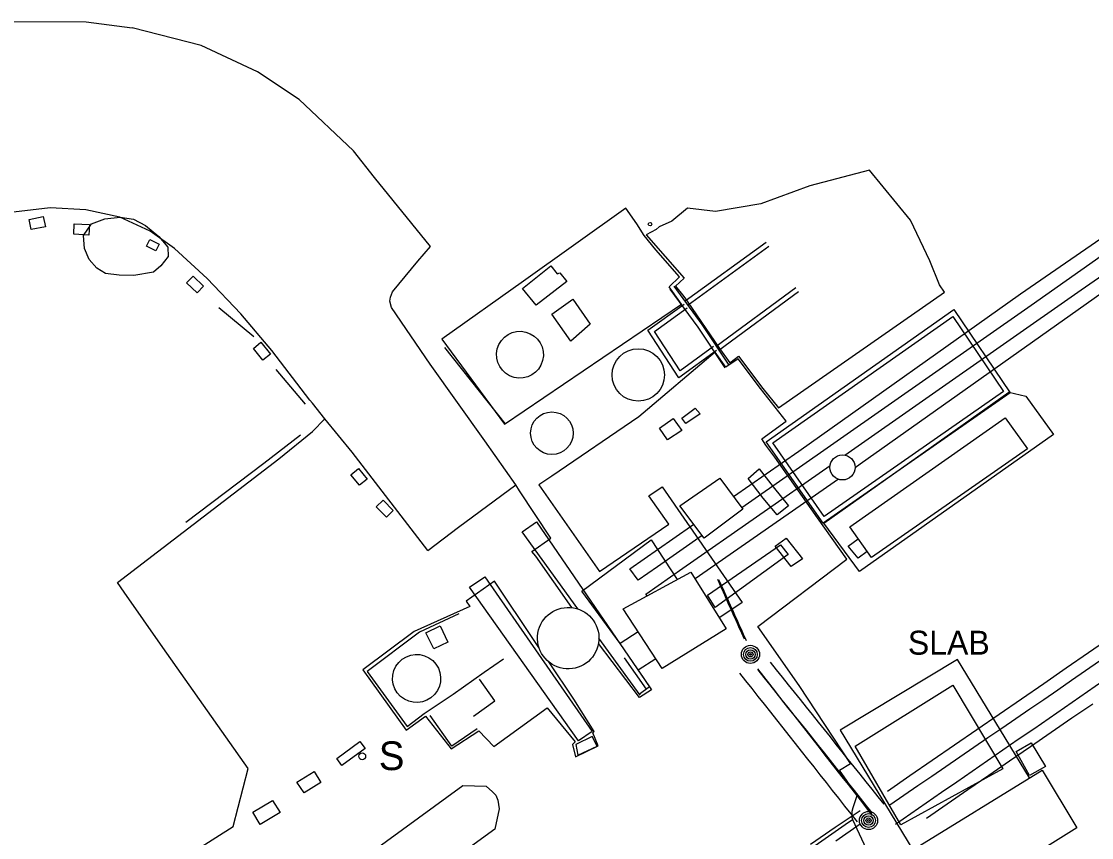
# Model space of a CAD drawing. Extents: x 368532 to 392481, y 10654822 to 10676899.
# Drawn here: x 371159.6 to 371383.2, y 10674457.3 to 10674627.9 of the extents above; entities that cross this region are included whole.
import ezdxf

# ---------------------------------------------------------------- set-up
doc = ezdxf.new("R2010")
doc.units = 0
for name, color, linetype in [('p_Catenary', 7, 'Continuous'), ('p_dtm retaining wall', 7, 'Continuous'), ('p_dtm slab', 7, 'Continuous'), ('p_road - paved curb', 7, 'Continuous'), ('p_road conc barrier', 7, 'Continuous'), ('p_structure building', 7, 'Continuous'), ('p_structure sign', 7, 'Continuous'), ('p_structure stairs', 7, 'Continuous'), ('p_structure tank', 7, 'Continuous'), ('p_structure unidentified', 7, 'Continuous'), ('p_structure wall', 7, 'Continuous'), ('p_utility general pole', 7, 'Continuous'), ('p_veg woods', 7, 'Continuous')]:
    doc.layers.add(name, color=color, linetype=linetype)

msp = doc.modelspace()

# ---------------------------------------------------------------- linework, layer by layer
at = {"layer": 'p_Catenary'}
for points in [[(371310.66, 10674498.74), (371310.36, 10674499.39), (371310.07, 10674500.05), (371309.77, 10674500.71), (371309.48, 10674501.37), (371309.18, 10674502.02), (371308.88, 10674502.68), (371308.59, 10674503.34), (371308.29, 10674504), (371308, 10674504.65), (371307.7, 10674505.31), (371307.41, 10674505.97), (371307.11, 10674506.63), (371306.82, 10674507.28), (371306.52, 10674507.94), (371306.23, 10674508.6), (371305.93, 10674509.26), (371305.64, 10674509.91), (371305.34, 10674510.57), (371305.05, 10674511.23)], [(371311.08, 10674498.4), (371310.78, 10674499.07), (371310.47, 10674499.74), (371310.17, 10674500.42), (371309.87, 10674501.09), (371309.57, 10674501.76), (371309.26, 10674502.43), (371308.96, 10674503.1), (371308.66, 10674503.77), (371308.35, 10674504.44), (371308.05, 10674505.11), (371307.75, 10674505.78), (371307.44, 10674506.45), (371307.14, 10674507.12), (371306.84, 10674507.79), (371306.54, 10674508.46), (371306.23, 10674509.13), (371305.93, 10674509.8), (371305.63, 10674510.47), (371305.32, 10674511.14)], [(371342.17, 10674460.13), (371345.38, 10674462.34), (371348.59, 10674464.56), (371351.81, 10674466.77), (371355.02, 10674468.98), (371358.23, 10674471.2), (371361.44, 10674473.41), (371364.65, 10674475.63), (371367.86, 10674477.84), (371371.08, 10674480.05), (371374.29, 10674482.27), (371377.5, 10674484.48), (371380.71, 10674486.69), (371383.92, 10674488.91), (371387.13, 10674491.12), (371390.34, 10674493.34), (371393.56, 10674495.55), (371396.77, 10674497.76), (371399.98, 10674499.98), (371403.19, 10674502.19)], [(371340.52, 10674467.03), (371345.18, 10674470.24), (371349.85, 10674473.46), (371354.52, 10674476.67), (371359.18, 10674479.88), (371363.85, 10674483.1), (371368.52, 10674486.31), (371373.18, 10674489.52), (371377.85, 10674492.74), (371382.52, 10674495.95), (371387.18, 10674499.16)], [(371316.04, 10674493.93), (371317.28, 10674492.37), (371318.53, 10674490.81), (371319.78, 10674489.25), (371321.03, 10674487.69), (371322.28, 10674486.13), (371323.52, 10674484.56), (371324.77, 10674483), (371326.02, 10674481.44), (371327.27, 10674479.88), (371328.52, 10674478.32), (371329.76, 10674476.76), (371331.01, 10674475.2), (371332.26, 10674473.64), (371333.51, 10674472.08), (371334.76, 10674470.52), (371336, 10674468.96), (371337.25, 10674467.4), (371338.5, 10674465.84), (371339.75, 10674464.27)], [(371341.03, 10674464.15), (371343.95, 10674466.15), (371346.87, 10674468.16), (371349.79, 10674470.16), (371352.72, 10674472.17), (371355.64, 10674474.17), (371358.56, 10674476.17), (371361.48, 10674478.18), (371364.4, 10674480.18), (371367.33, 10674482.18), (371370.25, 10674484.19), (371373.17, 10674486.19), (371376.09, 10674488.2), (371379.01, 10674490.2), (371381.93, 10674492.2), (371384.86, 10674494.21)], [(371309.58, 10674491.69), (371310.87, 10674490.05), (371312.17, 10674488.42), (371313.46, 10674486.78), (371314.75, 10674485.15), (371316.05, 10674483.51), (371317.34, 10674481.88), (371318.64, 10674480.24), (371319.93, 10674478.61), (371321.22, 10674476.97), (371322.52, 10674475.34), (371323.81, 10674473.7), (371325.11, 10674472.07), (371326.4, 10674470.43), (371327.69, 10674468.79), (371328.99, 10674467.16), (371330.28, 10674465.52), (371331.58, 10674463.89), (371332.87, 10674462.25), (371334.16, 10674460.62)], [(371313.37, 10674492.57), (371314.63, 10674490.96), (371315.89, 10674489.35), (371317.15, 10674487.73), (371318.41, 10674486.12), (371319.67, 10674484.51), (371320.93, 10674482.9), (371322.19, 10674481.28), (371323.46, 10674479.67), (371324.72, 10674478.06), (371325.98, 10674476.44), (371327.24, 10674474.83), (371328.5, 10674473.22), (371329.76, 10674471.61), (371331.02, 10674469.99), (371332.28, 10674468.38), (371333.54, 10674466.77), (371334.8, 10674465.16), (371336.06, 10674463.54), (371337.32, 10674461.93)], [(371313.44, 10674492.34), (371314.7, 10674490.76), (371315.96, 10674489.19), (371317.22, 10674487.61), (371318.48, 10674486.03), (371319.73, 10674484.46), (371320.99, 10674482.88), (371322.25, 10674481.3), (371323.51, 10674479.73), (371324.77, 10674478.15), (371326.03, 10674476.57), (371327.28, 10674475), (371328.54, 10674473.42), (371329.8, 10674471.84), (371331.06, 10674470.27), (371332.32, 10674468.69), (371333.57, 10674467.11), (371334.83, 10674465.54), (371336.09, 10674463.96), (371337.35, 10674462.38)], [(371348.66, 10674461.33), (371353, 10674464.32), (371357.35, 10674467.32), (371361.69, 10674470.31), (371366.04, 10674473.31), (371370.38, 10674476.3), (371374.72, 10674479.3), (371379.07, 10674482.29), (371383.41, 10674485.28)], [(371324.41, 10674455.94), (371329.61, 10674459.46), (371334.81, 10674462.99)], [(371334.83, 10674460.09), (371329.73, 10674456.55)]]:
    msp.add_lwpolyline(points, dxfattribs=at)
at = {"layer": 'p_dtm retaining wall'}
for p, q in [((371250.97, 10674504.04), (371242.73, 10674500.26)), ((371242.73, 10674500.26), (371231.8, 10674492.04)), ((371256.27, 10674491.89), (371260.32, 10674494.65)), ((371231.8, 10674492.04), (371240.16, 10674480.54)), ((371249.77, 10674487.27), (371256.27, 10674491.89)), ((371258.47, 10674485.88), (371255.27, 10674490.39)), ((371243.75, 10674483.24), (371249.77, 10674487.27)), ((371254, 10674482.64), (371258.47, 10674485.88)), ((371240.16, 10674480.54), (371243.75, 10674483.24)), ((371249.52, 10674476.37), (371244.97, 10674482.84)), ((371254.76, 10674480.02), (371249.52, 10674476.37))]:
    msp.add_line(p, q, dxfattribs=at)
at = {"layer": 'p_dtm slab'}
for p, q in [((371336.74, 10674596.79), (371324.3, 10674593.49)), ((371345.32, 10674586.33), (371336.74, 10674596.79)), ((371324.3, 10674593.49), (371314.06, 10674589.71)), ((371314.06, 10674589.71), (371304.57, 10674588.12)), ((371285.86, 10674588.81), (371264.5, 10674573.55)), ((371288.15, 10674585.57), (371285.86, 10674588.81)), ((371298.72, 10674588.8), (371295.46, 10674586.14)), ((371304.57, 10674588.12), (371298.72, 10674588.8)), ((371289.71, 10674583.09), (371288.15, 10674585.57)), ((371295.46, 10674586.14), (371292.79, 10674584.96)), ((371349.39, 10674577.83), (371345.32, 10674586.33)), ((371292.11, 10674580.1), (371289.71, 10674583.09)), ((371292.22, 10674584.35), (371290.11, 10674583.26)), ((371290.11, 10674583.26), (371298.03, 10674574.2)), ((371292.79, 10674584.96), (371292.22, 10674584.35)), ((371297.04, 10674574.47), (371292.11, 10674580.1)), ((371351.43, 10674572.78), (371349.39, 10674577.83)), ((371294.9, 10674572.38), (371297.04, 10674574.47)), ((371298.03, 10674574.2), (371296.24, 10674572.51)), ((371264.5, 10674573.55), (371247.41, 10674561.48)), ((371297.51, 10674568.78), (371294.9, 10674572.38)), ((371296.24, 10674572.51), (371297.98, 10674570.34)), ((371352.42, 10674571.3), (371351.43, 10674572.78)), ((371297.98, 10674570.34), (371298.8, 10674569.21)), ((371317.73, 10674547.11), (371352.42, 10674571.3)), ((371260.51, 10674543.69), (371297.51, 10674568.78)), ((371298.8, 10674569.21), (371305.31, 10674559.7)), ((371247.41, 10674561.48), (371260.51, 10674543.69)), ((371304.52, 10674558.74), (371288.6, 10674545.25)), ((371306.73, 10674555.62), (371304.52, 10674558.74)), ((371305.31, 10674559.7), (371307.58, 10674556.5)), ((371309.33, 10674557.36), (371306.73, 10674555.62)), ((371307.58, 10674556.5), (371309.4, 10674557.92)), ((371313.99, 10674551.14), (371309.33, 10674557.36)), ((371309.4, 10674557.92), (371314.51, 10674551.11)), ((371319.39, 10674544.35), (371313.99, 10674551.14)), ((371314.51, 10674551.11), (371317.73, 10674547.11)), ((371327.24, 10674522.97), (371365.88, 10674550.4)), ((371365.88, 10674550.4), (371369.45, 10674549.51)), ((371369.45, 10674549.51), (371375.21, 10674541.53)), ((371220.36, 10674542.17), (371222.93, 10674544.81)), ((371288.6, 10674545.25), (371270.41, 10674532.81)), ((371314.29, 10674540.64), (371319.39, 10674544.35)), ((371213.33, 10674536.44), (371220.36, 10674542.17)), ((371315.11, 10674539.3), (371314.29, 10674540.64)), ((371375.21, 10674541.53), (371334.69, 10674512.93)), ((371317.02, 10674536.8), (371315.11, 10674539.3)), ((371179.61, 10674510.6), (371213.33, 10674536.44)), ((371325.92, 10674524.15), (371317.02, 10674536.8)), ((371270.41, 10674532.81), (371267.7, 10674531.03)), ((371263.66, 10674529.79), (371262.89, 10674531.02)), ((371270.21, 10674519.9), (371263.66, 10674529.79)), ((371267.7, 10674531.03), (371280.34, 10674512.9)), ((371290.68, 10674528.73), (371293.48, 10674530.6)), ((371293.48, 10674530.6), (371310.15, 10674506.42)), ((371294.86, 10674522.82), (371290.68, 10674528.73)), ((371280.34, 10674512.9), (371294.86, 10674522.82)), ((371332.06, 10674515.5), (371325.92, 10674524.15)), ((371334.69, 10674512.93), (371327.24, 10674522.97)), ((371266.19, 10674517.1), (371270.21, 10674519.9)), ((371317.03, 10674518.21), (371319.39, 10674519.88)), ((371320.43, 10674513.96), (371317.03, 10674518.21)), ((371319.39, 10674519.88), (371322.79, 10674515.58)), ((371267.04, 10674516.09), (371266.19, 10674517.1)), ((371274.58, 10674505.35), (371267.04, 10674516.09)), ((371313.45, 10674501.4), (371332.06, 10674515.5)), ((371322.79, 10674515.58), (371320.43, 10674513.96)), ((371181.01, 10674508.55), (371179.61, 10674510.6)), ((371258.41, 10674510.91), (371252.48, 10674506.67)), ((371266.85, 10674498.3), (371258.41, 10674510.91)), ((371189.13, 10674497), (371181.01, 10674508.55)), ((371253.23, 10674505.56), (371241.6, 10674500.38)), ((371252.48, 10674506.67), (371253.23, 10674505.56)), ((371310.15, 10674506.42), (371305.53, 10674503.29)), ((371305.53, 10674503.29), (371305.39, 10674503.2)), ((371241.6, 10674500.38), (371230.87, 10674492.33)), ((371322.08, 10674489.05), (371313.45, 10674501.4)), ((371267.7, 10674497.04), (371266.85, 10674498.3)), ((371288.7, 10674486.56), (371280.15, 10674497.88)), ((371206.92, 10674471.74), (371189.13, 10674497)), ((371275.02, 10674486.2), (371269.74, 10674494.02)), ((371292.13, 10674494.65), (371288.43, 10674492.26)), ((371355.19, 10674494.51), (371330.67, 10674479.78)), ((371370.2, 10674469.78), (371355.19, 10674494.51)), ((371230.87, 10674492.33), (371239.98, 10674479.75)), ((371288.43, 10674492.26), (371291.24, 10674488.19)), ((371332.8, 10674472.77), (371322.08, 10674489.05)), ((371291.24, 10674488.19), (371288.7, 10674486.56)), ((371258.26, 10674476.33), (371269.45, 10674484.43)), ((371269.45, 10674484.43), (371275.26, 10674477.29)), ((371279.22, 10674479.46), (371275.02, 10674486.2)), ((371239.98, 10674479.75), (371244.01, 10674482.69)), ((371244.01, 10674482.69), (371249.34, 10674475.84)), ((371249.34, 10674475.84), (371255.12, 10674479.6)), ((371255.12, 10674479.6), (371258.26, 10674476.33)), ((371278.99, 10674479.2), (371279.22, 10674479.46)), ((371280.07, 10674476.48), (371278.99, 10674479.2)), ((371330.67, 10674479.78), (371345.82, 10674454.75)), ((371275.26, 10674477.29), (371274.68, 10674476.73)), ((371274.68, 10674476.73), (371275.36, 10674474.15)), ((371275.36, 10674474.15), (371280.07, 10674476.48)), ((371367.38, 10674475.27), (371370.58, 10674477.13)), ((371370.58, 10674477.13), (371373.53, 10674472.17)), ((371370.22, 10674470.27), (371367.38, 10674475.27)), ((371203.82, 10674459.62), (371206.92, 10674471.74)), ((371330.53, 10674471.38), (371332.8, 10674472.77)), ((371334.22, 10674466.07), (371330.53, 10674471.38)), ((371373.53, 10674472.17), (371370.22, 10674470.27)), ((371333.33, 10674463.61), (371334.22, 10674466.07)), ((371333.13, 10674462.8), (371333.33, 10674463.61)), ((371333.18, 10674461.35), (371333.13, 10674462.8)), ((371333.18, 10674461.35), (371333.19, 10674461.08)), ((371189.37, 10674450.52), (371203.82, 10674459.62))]:
    msp.add_line(p, q, dxfattribs=at)
at = {"layer": 'p_road - paved curb'}
for p, q in [((371155.55, 10674627.85), (371173.07, 10674627.74)), ((371173.07, 10674627.74), (371182.72, 10674626.52)), ((371197.12, 10674622.84), (371182.72, 10674626.52)), ((371208.87, 10674617.29), (371197.12, 10674622.84)), ((371217.62, 10674611.51), (371208.87, 10674617.29)), ((371228.98, 10674600.81), (371217.62, 10674611.51)), ((371233.31, 10674595.23), (371228.98, 10674600.81)), ((371245.06, 10674580.8), (371233.31, 10674595.23)), ((371165.6, 10674588.91), (371157.94, 10674587.96)), ((371173.01, 10674588.5), (371165.6, 10674588.91)), ((371180.13, 10674586.92), (371173.01, 10674588.5)), ((371186.5, 10674583.99), (371180.13, 10674586.92)), ((371191.58, 10674580.4), (371186.5, 10674583.99)), ((371242.38, 10674577.72), (371245.06, 10674580.8)), ((371198.4, 10674574.12), (371191.58, 10674580.4)), ((371237.12, 10674571.31), (371242.38, 10674577.72)), ((371205.4, 10674566.74), (371198.4, 10674574.12)), ((371236.57, 10674569.36), (371236.69, 10674570.25)), ((371236.69, 10674570.25), (371237.12, 10674571.31)), ((371236.9, 10674568.08), (371236.57, 10674569.36)), ((371244.99, 10674556.22), (371236.9, 10674568.08)), ((371211.89, 10674559.08), (371205.4, 10674566.74)), ((371219.86, 10674548.69), (371211.89, 10674559.08)), ((371256.41, 10674540.18), (371244.99, 10674556.22)), ((371220.37, 10674548.07), (371219.86, 10674548.69)), ((371222.93, 10674544.81), (371220.37, 10674548.07)), ((371228.67, 10674537.82), (371222.93, 10674544.81)), ((371262.89, 10674531.02), (371256.41, 10674540.18)), ((371244.46, 10674517.32), (371228.67, 10674537.82)), ((371250.92, 10674522.18), (371262.89, 10674531.02)), ((371244.46, 10674517.32), (371250.92, 10674522.18)), ((371316.6, 10674449.49), (371331.68, 10674460.06)), ((371331.68, 10674460.06), (371333.19, 10674461.08)), ((371333.19, 10674461.08), (371336.52, 10674454.04))]:
    msp.add_line(p, q, dxfattribs=at)
at = {"layer": 'p_road conc barrier'}
for p, q in [((371161.18, 10674586.48), (371164.14, 10674587.11)), ((371161.63, 10674584.34), (371161.18, 10674586.48)), ((371164.14, 10674587.11), (371164.6, 10674584.96)), ((371170.51, 10674583.37), (371170.62, 10674585.57)), ((371170.62, 10674585.57), (371173.78, 10674585.4)), ((371173.78, 10674585.4), (371173.66, 10674583.21)), ((371164.6, 10674584.96), (371161.63, 10674584.34)), ((371173.66, 10674583.21), (371170.51, 10674583.37)), ((371185.7, 10674580.91), (371186.39, 10674582.28)), ((371187.64, 10674579.94), (371185.7, 10674580.91)), ((371186.39, 10674582.28), (371188.32, 10674581.31)), ((371188.32, 10674581.31), (371187.64, 10674579.94)), ((371194.09, 10674573.2), (371195.45, 10674574.61)), ((371195.45, 10674574.61), (371197.62, 10674572.53)), ((371196.26, 10674571.11), (371194.09, 10674573.2)), ((371197.62, 10674572.53), (371196.26, 10674571.11)), ((371208.14, 10674561.92), (371200.79, 10674567.99)), ((371208.03, 10674559.52), (371209.62, 10674560.79)), ((371209.62, 10674560.79), (371211.59, 10674558.31)), ((371210, 10674557.04), (371208.03, 10674559.52)), ((371211.59, 10674558.31), (371210, 10674557.04)), ((371260.66, 10674543.83), (371248.04, 10674559.74)), ((371218.91, 10674547.89), (371212.78, 10674555.13)), ((371210.25, 10674535.53), (371217.89, 10674541.47)), ((371193.92, 10674523.18), (371210.25, 10674535.53)), ((371228.41, 10674533.11), (371229.98, 10674534.42)), ((371229.98, 10674534.42), (371231.8, 10674532.23)), ((371230.24, 10674530.93), (371228.41, 10674533.11)), ((371231.8, 10674532.23), (371230.24, 10674530.93)), ((371233.71, 10674526.42), (371235.12, 10674527.83)), ((371235.12, 10674527.83), (371237.26, 10674525.68)), ((371235.85, 10674524.27), (371233.71, 10674526.42)), ((371237.26, 10674525.68), (371235.85, 10674524.27)), ((371264.18, 10674521.22), (371267.16, 10674523.31)), ((371267.16, 10674523.31), (371290.82, 10674488.82)), ((371275.84, 10674505.07), (371264.18, 10674521.22)), ((371253.16, 10674509.6), (371256.42, 10674511.82)), ((371256.42, 10674511.82), (371278.82, 10674479.46)), ((371275.94, 10674477.51), (371253.16, 10674509.6)), ((371288.86, 10674487.03), (371280.24, 10674498.97)), ((371290.82, 10674488.82), (371288.63, 10674487.21)), ((371278.81, 10674478.4), (371275.38, 10674476.74)), ((371278.82, 10674479.46), (371275.98, 10674477.55)), ((371279.86, 10674476.43), (371278.81, 10674478.4)), ((371225.44, 10674473.86), (371230.3, 10674477.4)), ((371231.37, 10674475.93), (371226.51, 10674472.39)), ((371230.3, 10674477.4), (371231.37, 10674475.93)), ((371275.38, 10674476.74), (371275.8, 10674474.55)), ((371275.8, 10674474.55), (371279.86, 10674476.43)), ((371226.51, 10674472.39), (371225.44, 10674473.86))]:
    msp.add_line(p, q, dxfattribs=at)
at = {"layer": 'p_structure building'}
for points in [[(371337.16, 10674515.83), (371332.67, 10674522.24), (371365.12, 10674545.01), (371369.78, 10674538.52)], [(371302.22, 10674519.88), (371297.11, 10674526.61), (371305.47, 10674532.43), (371310.33, 10674525.93)], [(371299.47, 10674512.78), (371306.81, 10674500.9), (371293.46, 10674492.62), (371285.31, 10674505.07)], [(371247.04, 10674501.52), (371248.67, 10674498.15), (371245.72, 10674496.77), (371244.1, 10674500.09)], [(371354.18, 10674489.12), (371364.65, 10674471.68), (371343.35, 10674459.94), (371333.77, 10674476.37)], [(371353.17, 10674442.49), (371345.48, 10674454.53), (371372.87, 10674471.42), (371380.12, 10674459.37)]]:
    msp.add_lwpolyline(points, close=True, dxfattribs=at)
at = {"layer": 'p_structure sign'}
msp.add_circle((371230.78, 10674474.29), 0.713, dxfattribs=at)
at = {"layer": 'p_structure stairs'}
for p, q in [((371311.41, 10674532.36), (371313.75, 10674534.33)), ((371313.75, 10674534.33), (371316.62, 10674530.56)), ((371314.58, 10674528.24), (371311.41, 10674532.36)), ((371316.62, 10674530.56), (371319.84, 10674526.61)), ((371317.45, 10674524.75), (371314.58, 10674528.24)), ((371319.84, 10674526.61), (371317.45, 10674524.75)), ((371302.9, 10674507.99), (371318.2, 10674518.45)), ((371318.2, 10674518.45), (371319.8, 10674516.45)), ((371332.29, 10674518.23), (371334.41, 10674519.75)), ((371334.37, 10674515.69), (371332.29, 10674518.23)), ((371319.8, 10674516.45), (371304.53, 10674505.36)), ((371336.27, 10674517.1), (371334.37, 10674515.69)), ((371304.53, 10674505.36), (371302.9, 10674507.99))]:
    msp.add_line(p, q, dxfattribs=at)
at = {"layer": 'p_structure tank'}
for p, q in [((371219.12, 10674444.37), (371251.79, 10674468.21)), ((371251.79, 10674468.21), (371256.66, 10674468.03)), ((371256.66, 10674468.03), (371258.02, 10674466.88)), ((371258.02, 10674466.88), (371258.7, 10674466.18)), ((371258.7, 10674466.18), (371259.08, 10674465.09)), ((371259.08, 10674465.09), (371259.39, 10674463.28)), ((371259.39, 10674463.28), (371258.48, 10674459.03)), ((371258.48, 10674459.03), (371225.66, 10674435.48))]:
    msp.add_line(p, q, dxfattribs=at)
for centre, radius in [((371288.46, 10674553.97), 5.47), ((371270.41, 10674541.8), 4.44), ((371331.13, 10674534.65), 2.62)]:
    msp.add_circle(centre, radius, dxfattribs=at)
for centre, major_axis, ratio in [((371263.73, 10674558.2), (1.24, 4.74), 0.999989), ((371273.82, 10674498.98), (1.07, 6.33), 0.999991), ((371242.14, 10674490.55), (-3.74, 3.36), 0.999833)]:
    msp.add_ellipse(centre, major_axis=major_axis, ratio=ratio, dxfattribs=at)
at = {"layer": 'p_structure unidentified'}
for p, q in [((371429.2, 10674609.83), (371370.55, 10674568.47)), ((371380.97, 10674571.73), (371431.22, 10674607)), ((371368.33, 10674570.89), (371408.86, 10674599)), ((371264.29, 10674572.02), (371270.19, 10674576.79)), ((371270.19, 10674576.79), (371271.53, 10674575.08)), ((371271.53, 10674575.08), (371272.06, 10674575.34)), ((371272.06, 10674575.34), (371273.56, 10674573.47)), ((371391.64, 10674575.56), (371334.82, 10674535.31)), ((371267.1, 10674568.56), (371264.29, 10674572.02)), ((371273.56, 10674573.47), (371267.1, 10674568.56)), ((371332.28, 10674537.68), (371380.97, 10674571.73)), ((371270.36, 10674566.68), (371274.78, 10674569.78)), ((371274.78, 10674569.78), (371278.42, 10674564.59)), ((371321.98, 10674538.02), (371368.33, 10674570.89)), ((371370.55, 10674568.47), (371310.12, 10674526.21)), ((371274.35, 10674561.05), (371270.36, 10674566.68)), ((371278.42, 10674564.59), (371274.35, 10674561.05)), ((371292.87, 10674542.87), (371295.72, 10674544.86)), ((371295.72, 10674544.86), (371297.57, 10674542.38)), ((371297.55, 10674544.96), (371300.37, 10674547)), ((371298.37, 10674543.83), (371297.55, 10674544.96)), ((371301.37, 10674545.87), (371298.37, 10674543.83)), ((371300.37, 10674547), (371301.37, 10674545.87)), ((371294.59, 10674540.39), (371292.87, 10674542.87)), ((371297.57, 10674542.38), (371294.59, 10674540.39)), ((371308.37, 10674528.55), (371321.98, 10674538.02)), ((371331.63, 10674537.22), (371332.28, 10674537.68)), ((371297.8, 10674513.6), (371328.54, 10674535.07)), ((371334.82, 10674535.31), (371333.75, 10674534.57)), ((371330.29, 10674532.17), (371300.33, 10674511.4)), ((371295.69, 10674519.73), (371300.03, 10674522.76)), ((371301.81, 10674520.41), (371292.49, 10674513.9)), ((371276.67, 10674508.82), (371291.12, 10674519.49)), ((371286.72, 10674513.43), (371295.69, 10674519.73)), ((371291.12, 10674519.49), (371296.59, 10674511.21)), ((371292.49, 10674513.9), (371288.42, 10674511.12)), ((371290.05, 10674508.15), (371297.8, 10674513.6)), ((371288.42, 10674511.12), (371286.72, 10674513.43)), ((371284.65, 10674497.86), (371276.67, 10674508.82)), ((371290.31, 10674507.79), (371290.05, 10674508.15)), ((371288.42, 10674500.32), (371284.65, 10674497.86)), ((371217.13, 10674468.87), (371220.75, 10674471.1)), ((371220.75, 10674471.1), (371222.14, 10674468.82)), ((371218.66, 10674466.62), (371217.13, 10674468.87)), ((371222.14, 10674468.82), (371218.66, 10674466.62)), ((371207.95, 10674462.58), (371212.01, 10674465.07)), ((371212.01, 10674465.07), (371213.65, 10674462.52)), ((371209.43, 10674460.04), (371207.95, 10674462.58)), ((371213.65, 10674462.52), (371209.43, 10674460.04))]:
    msp.add_line(p, q, dxfattribs=at)
msp.add_circle((371290.91, 10674585.48), 0.375, dxfattribs=at)
at = {"layer": 'p_structure wall'}
for p, q in [((371315.17, 10674581.64), (371298.28, 10674569.36)), ((371315.76, 10674580.83), (371298.87, 10674568.55)), ((371301, 10674563.96), (371295.14, 10674571.91)), ((371301.82, 10674564.53), (371295.95, 10674572.51)), ((371321.36, 10674572.18), (371304.72, 10674559.91)), ((371321.95, 10674571.37), (371305.31, 10674559.1)), ((371290.47, 10674563.33), (371298.06, 10674568.8)), ((371291.83, 10674563.08), (371298.64, 10674567.99)), ((371315.15, 10674540.03), (371354.37, 10674567.68)), ((371354.37, 10674567.68), (371366.17, 10674550.25)), ((371316.54, 10674539.79), (371354.17, 10674566.19)), ((371354.17, 10674566.19), (371364.79, 10674550.51)), ((371296.94, 10674553.38), (371290.47, 10674563.33)), ((371297.2, 10674554.81), (371291.83, 10674563.08)), ((371306.64, 10674555.49), (371301, 10674563.96)), ((371307.47, 10674556.04), (371301.82, 10674564.53)), ((371304.77, 10674559.11), (371296.94, 10674553.38)), ((371304.18, 10674559.92), (371297.2, 10674554.81)), ((371366.17, 10674550.25), (371327.07, 10674522.99)), ((371364.79, 10674550.51), (371327.31, 10674524.39)), ((371327.07, 10674522.99), (371315.15, 10674540.03)), ((371327.31, 10674524.39), (371316.54, 10674539.79)), ((371290.15, 10674488.33), (371285.6, 10674494.83))]:
    msp.add_line(p, q, dxfattribs=at)
at = {"layer": 'p_utility general pole'}
for centre, radius in [((371311.89, 10674495.58), 1.9), ((371311.89, 10674495.58), 1.44), ((371311.89, 10674495.58), 0.973), ((371311.89, 10674495.58), 0.539), ((371311.89, 10674495.58), 0.192), ((371336.57, 10674460.87), 1.9), ((371336.57, 10674460.87), 1.44), ((371336.57, 10674460.87), 0.973), ((371336.57, 10674460.87), 0.539), ((371336.57, 10674460.87), 0.192)]:
    msp.add_circle(centre, radius, dxfattribs=at)
at = {"layer": 'p_veg woods'}
msp.add_lwpolyline([(371183.07, 10674574.75), (371179.96, 10674574.85), (371177.15, 10674575.2), (371175.35, 10674576.29), (371173.71, 10674578.12), (371172.73, 10674580.42), (371172.55, 10674583.08), (371174.2, 10674585.55), (371177.02, 10674586.62), (371180.18, 10674586.94), (371183.01, 10674586.5), (371185.49, 10674585.23), (371188.31, 10674582.9), (371190.16, 10674580.68), (371190.26, 10674578.74), (371188.7, 10674576.75), (371187.17, 10674575.47)], close=True, dxfattribs=at)

# ---------------------------------------------------------------- texts
at = {"layer": 'p_dtm slab'}
msp.add_text(' SLAB', height=5, dxfattribs=at).set_placement((371342.93, 10674495.53))
at = {"layer": 'p_structure sign'}
msp.add_text('S', height=6, dxfattribs=at).set_placement((371234.24, 10674471.4))

doc.saveas('drawing.dxf')
